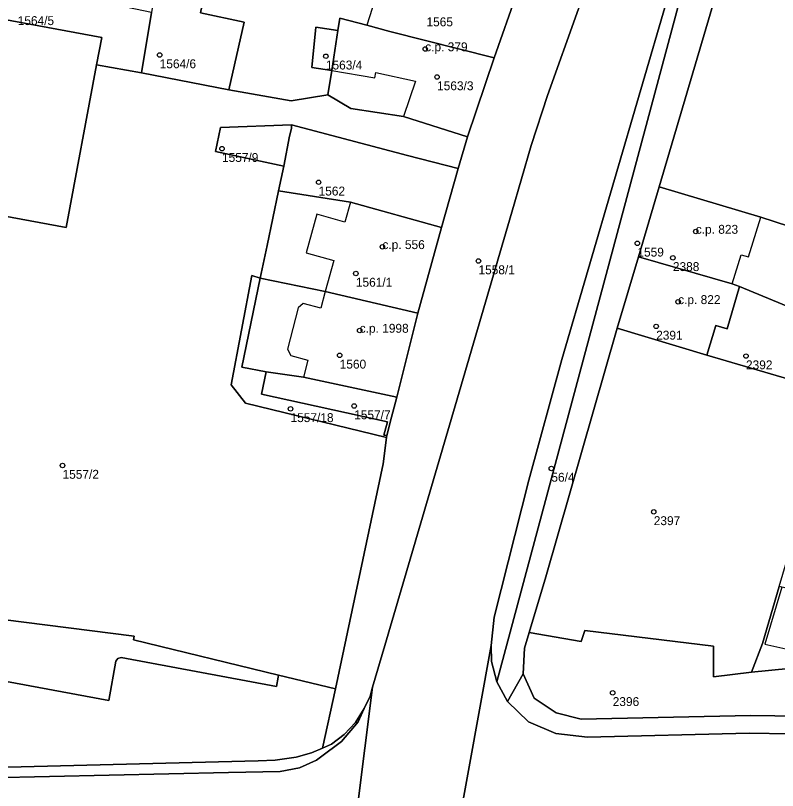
# Model space of a CAD drawing. Extents: x -878211 to -870363, y -1058464 to -1052522.
# Drawn here: x -874395.2 to -874309.6, y -1055839.2 to -1055752.2 of the extents above; entities that cross this region are included whole.
import ezdxf

# ---------------------------------------------------------------- set-up
doc = ezdxf.new("R2010")
doc.units = 0
for name, color, linetype in [('Vrstva 50', 7, 'Continuous'), ('Vrstva 51', 7, 'Continuous'), ('Vrstva 52', 7, 'Continuous')]:
    doc.layers.add(name, color=color, linetype=linetype)

msp = doc.modelspace()

# ---------------------------------------------------------------- linework, layer by layer
at = {"layer": 'Vrstva 50'}
for centre in [(-874349.19, -1055755.92994), (-874379.02, -1055756.59994), (-874360.35, -1055756.73994), (-874347.86, -1055759.06994), (-874372.02, -1055767.12994), (-874361.17, -1055770.89994), (-874318.8, -1055776.43994), (-874354, -1055778.15994), (-874325.36, -1055777.75994), (-874343.21, -1055779.74994), (-874321.37, -1055779.38994), (-874356.98, -1055781.14994), (-874320.78, -1055784.33994), (-874356.55, -1055787.55994), (-874323.25, -1055787.09994), (-874358.8, -1055790.34994), (-874313.16, -1055790.42994), (-874364.32, -1055796.35994), (-874357.17, -1055796.03994), (-874389.93, -1055802.72994), (-874335.02, -1055803.05994), (-874323.52, -1055807.93994), (-874328.13, -1055828.26994)]:
    msp.add_circle(centre, 0.25, dxfattribs=at)
at = {"layer": 'Vrstva 51'}
for points in [[(-874358.4, -1055908.83), (-874348.95, -1055859.78), (-874347.55, -1055852.55), (-874346.8, -1055850.64), (-874341.8, -1055822.95), (-874341.44, -1055819.77), (-874337.57, -1055804.37), (-874333.85, -1055790.81), (-874319.07, -1055740.23), (-874311.61, -1055713.64), (-874308.85, -1055703.48), (-874307.56, -1055698), (-874294.29, -1055636.87), (-874288.2, -1055609.2), (-874285.58, -1055599.24), (-874264.85, -1055534.19)], [(-874309.81, -1055665.26), (-874312.33, -1055677.63), (-874319.97, -1055711.17), (-874320.15, -1055711.92), (-874324.01, -1055728.17), (-874326.06, -1055735.08), (-874331.96, -1055751.4), (-874335.44, -1055761.16), (-874337.29, -1055766.78), (-874339.47, -1055774.28), (-874345.84, -1055796.02), (-874353.73, -1055822.95), (-874355.12, -1055827.65), (-874357.72, -1055848.51), (-874358.9, -1055857.81), (-874360.61, -1055866.7), (-874361.49, -1055876.64), (-874361.27, -1055878.32), (-874364.85, -1055898.64)], [(-874338.88, -1055749.53), (-874341.43, -1055756.93), (-874344.43, -1055765.79), (-874345.49, -1055769.35), (-874347.36, -1055775.99), (-874350.03, -1055785.62), (-874352.39, -1055795.04), (-874352.98, -1055797.28), (-874353.52, -1055799.35), (-874353.55, -1055799.58), (-874353.92, -1055802.54), (-874359.26, -1055827.83), (-874360.73, -1055834.49), (-874359.71, -1055834.04), (-874358.31, -1055832.94), (-874357.02, -1055831.59), (-874356.04, -1055830.04), (-874355.39, -1055828.63), (-874355.12, -1055827.65), (-874353.73, -1055822.95), (-874345.84, -1055796.02), (-874339.47, -1055774.28), (-874337.29, -1055766.78), (-874335.44, -1055761.16), (-874331.96, -1055751.4)], [(-874416.44, -1055817.51), (-874381.9, -1055821.89), (-874381.97, -1055822.33), (-874365.67, -1055826.3), (-874359.26, -1055827.83), (-874353.92, -1055802.54), (-874353.55, -1055799.58), (-874369.39, -1055795.73), (-874370.98, -1055793.66), (-874368.67, -1055781.38), (-874367.73, -1055781.66), (-874366.96, -1055777.99), (-874365.67, -1055771.88), (-874365.09, -1055769.1), (-874372.74, -1055767.44), (-874372.18, -1055764.75), (-874364.22, -1055764.44), (-874351.2, -1055767.9), (-874345.49, -1055769.35), (-874344.43, -1055765.79), (-874351.64, -1055763.51), (-874357.54, -1055762.62), (-874360.12, -1055761.09), (-874364.25, -1055761.75), (-874371.26, -1055760.51), (-874381.05, -1055758.61), (-874386.1, -1055757.71), (-874389.54, -1055776), (-874427.56, -1055768.93)], [(-874299.21, -1055833.03), (-874312.79, -1055832.82), (-874330.97, -1055833.25), (-874334.52, -1055832.84), (-874337.58, -1055831.53), (-874339.96, -1055829.23), (-874341.14, -1055827.03), (-874341.74, -1055824.76), (-874341.8, -1055822.95), (-874346.8, -1055850.64), (-874345.85, -1055849.13), (-874343.88, -1055847.07), (-874340.58, -1055845.1), (-874337.64, -1055844.35), (-874327.4, -1055843.59), (-874317.18, -1055842.79), (-874305.93, -1055842.85)], [(-874413.87, -1055837.08), (-874367.94, -1055835.9), (-874366.03, -1055835.83), (-874363.7, -1055835.52), (-874361.95, -1055835.03), (-874360.73, -1055834.49), (-874359.26, -1055827.83), (-874365.67, -1055826.3), (-874365.71, -1055826.5), (-874365.9, -1055827.57), (-874383.35, -1055824.31), (-874383.73, -1055824.41), (-874383.95, -1055824.7), (-874384.72, -1055829.12), (-874408.35, -1055824.76)], [(-874299.07, -1055831), (-874312.65, -1055830.83), (-874331.66, -1055831.24), (-874334.47, -1055830.52), (-874336.96, -1055828.87), (-874338.17, -1055826.15), (-874339.96, -1055829.23), (-874337.58, -1055831.53), (-874334.52, -1055832.84), (-874330.97, -1055833.25), (-874312.79, -1055832.82), (-874299.21, -1055833.03)], [(-874402.48, -1055848.14), (-874368.03, -1055847.22), (-874366.14, -1055847.55), (-874363.55, -1055848.74), (-874361.53, -1055850.33), (-874359.86, -1055852.76), (-874359.2, -1055854.63), (-874357.72, -1055848.51), (-874355.12, -1055827.65), (-874355.39, -1055828.63), (-874356.04, -1055830.04), (-874356.73, -1055831.52), (-874358.59, -1055833.74), (-874360.97, -1055835.5), (-874361.42, -1055835.84), (-874363.32, -1055836.69), (-874365.49, -1055837.13), (-874371.27, -1055837.24), (-874398.12, -1055837.83)], [(-874398.12, -1055837.83), (-874371.27, -1055837.24), (-874365.49, -1055837.13), (-874363.32, -1055836.69), (-874361.42, -1055835.84), (-874360.97, -1055835.5), (-874358.59, -1055833.74), (-874356.73, -1055831.52), (-874356.04, -1055830.04), (-874357.02, -1055831.59), (-874358.31, -1055832.94), (-874359.71, -1055834.04), (-874360.73, -1055834.49), (-874361.95, -1055835.03), (-874363.7, -1055835.52), (-874366.03, -1055835.83), (-874367.94, -1055835.9), (-874413.87, -1055837.08)]]:
    msp.add_lwpolyline(points, dxfattribs=at)
for points in [[(-874308.85, -1055703.48), (-874311.61, -1055713.64), (-874319.07, -1055740.23), (-874333.85, -1055790.81), (-874337.57, -1055804.37), (-874341.44, -1055819.77), (-874341.8, -1055822.95), (-874341.74, -1055824.76), (-874341.14, -1055827.03), (-874314.53, -1055727.77)], [(-874310.39, -1055727.78), (-874312.98, -1055727.27), (-874313.11, -1055728.02), (-874314.53, -1055727.77), (-874341.14, -1055827.03), (-874339.96, -1055829.23), (-874338.17, -1055826.15), (-874338.05, -1055823.26), (-874337.53, -1055821.51), (-874335.65, -1055815.23), (-874327.62, -1055787.31), (-874325.23, -1055779.27), (-874322.93, -1055771.43), (-874313.59, -1055739.82)], [(-874435.81, -1055745.33), (-874439.57, -1055744.63), (-874438.86, -1055740.68), (-874451.69, -1055738.33), (-874453.87, -1055750.15), (-874453.46, -1055750.23), (-874453.87, -1055752.75), (-874446.11, -1055754.16), (-874447.67, -1055762.56), (-874447.72, -1055762.78), (-874445.59, -1055763.17), (-874445.66, -1055763.54), (-874440.14, -1055764.57), (-874427.19, -1055766.97), (-874427.56, -1055768.93), (-874389.54, -1055776), (-874386.1, -1055757.71), (-874385.52, -1055754.64), (-874407.79, -1055750.51)], [(-874359, -1055753.83), (-874358.79, -1055752.45), (-874355.76, -1055753.25), (-874353.15, -1055753.95), (-874341.43, -1055756.93), (-874338.88, -1055749.53), (-874350.31, -1055745.62), (-874352.59, -1055744.89), (-874355.1, -1055744.09), (-874357.69, -1055743.16), (-874362.69, -1055741.49), (-874366.11, -1055740.35), (-874367.82, -1055746.07), (-874368.86, -1055749.87), (-874373.82, -1055749.03), (-874374.42, -1055751.87), (-874369.51, -1055752.9), (-874371.26, -1055760.51), (-874364.25, -1055761.75), (-874360.12, -1055761.09), (-874359.68, -1055758.36), (-874361.94, -1055758), (-874361.48, -1055753.48)], [(-874308.8, -1055743.97), (-874313.3, -1055739.89), (-874313.59, -1055739.82), (-874322.93, -1055771.43), (-874311.51, -1055774.81), (-874302.06, -1055777.88), (-874279.34, -1055784.53), (-874284.52, -1055777.51)], [(-874402.62, -1055746.91), (-874406.64, -1055746.26), (-874407.79, -1055750.51), (-874385.52, -1055754.64), (-874386.1, -1055757.71), (-874381.05, -1055758.61), (-874379.95, -1055751.82), (-874387.52, -1055750.23), (-874387.71, -1055750.25)], [(-874373.82, -1055749.03), (-874379.31, -1055747.94), (-874379.95, -1055751.82), (-874381.05, -1055758.61), (-874371.26, -1055760.51), (-874369.51, -1055752.9), (-874374.42, -1055751.87)], [(-874359.68, -1055758.36), (-874360.12, -1055761.09), (-874357.54, -1055762.62), (-874351.64, -1055763.51), (-874344.43, -1055765.79), (-874341.43, -1055756.93), (-874353.15, -1055753.95), (-874355.76, -1055753.25), (-874358.79, -1055752.45), (-874359, -1055753.83)], [(-874359, -1055753.83), (-874361.48, -1055753.48), (-874361.94, -1055758), (-874359.68, -1055758.36)], [(-874365.09, -1055769.1), (-874364.44, -1055765.74), (-874364.2, -1055764.87), (-874364.22, -1055764.44), (-874372.18, -1055764.75), (-874372.74, -1055767.44)], [(-874345.49, -1055769.35), (-874351.2, -1055767.9), (-874364.22, -1055764.44), (-874364.2, -1055764.87), (-874364.44, -1055765.74), (-874365.09, -1055769.1), (-874365.67, -1055771.88), (-874357.59, -1055773.15), (-874347.36, -1055775.99)], [(-874365.67, -1055771.88), (-874366.96, -1055777.99), (-874367.73, -1055781.66), (-874360.43, -1055783.16), (-874350.03, -1055785.62), (-874347.36, -1055775.99), (-874357.59, -1055773.15)], [(-874311.51, -1055774.81), (-874322.93, -1055771.43), (-874325.23, -1055779.27), (-874314.72, -1055782.33), (-874313.89, -1055782.6), (-874304.77, -1055786.4), (-874302.06, -1055777.88)], [(-874315.26, -1055787.38), (-874313.89, -1055782.6), (-874314.72, -1055782.33), (-874325.23, -1055779.27), (-874327.62, -1055787.31), (-874317.56, -1055790.32), (-874316.55, -1055787)], [(-874367.73, -1055781.66), (-874368.67, -1055781.38), (-874370.98, -1055793.66), (-874369.39, -1055795.73), (-874353.55, -1055799.58), (-874353.52, -1055799.35), (-874353.83, -1055799.31), (-874353.72, -1055798.91), (-874353.43, -1055797.82), (-874367.6, -1055794.72), (-874367.07, -1055792.19), (-874369.79, -1055791.69)], [(-874369.79, -1055791.69), (-874367.07, -1055792.19), (-874362.86, -1055792.79), (-874352.39, -1055795.04), (-874350.03, -1055785.62), (-874360.43, -1055783.16), (-874367.73, -1055781.66)], [(-874305.99, -1055790.24), (-874304.77, -1055786.4), (-874313.89, -1055782.6), (-874315.26, -1055787.38), (-874316.55, -1055787), (-874317.56, -1055790.32), (-874305.42, -1055793.87), (-874304.21, -1055790.91)], [(-874317.56, -1055790.32), (-874327.62, -1055787.31), (-874335.65, -1055815.23), (-874337.53, -1055821.51), (-874331.69, -1055822.52), (-874331.26, -1055821.28), (-874316.82, -1055823.02), (-874316.82, -1055826.49), (-874312.55, -1055825.94), (-874311.32, -1055822.74), (-874309.43, -1055816.34), (-874302.99, -1055794.66), (-874305.42, -1055793.87)], [(-874353.72, -1055798.91), (-874353.83, -1055799.31), (-874353.52, -1055799.35), (-874352.98, -1055797.28), (-874352.39, -1055795.04), (-874362.86, -1055792.79), (-874367.07, -1055792.19), (-874367.6, -1055794.72), (-874353.43, -1055797.82)], [(-874312.55, -1055825.94), (-874304.15, -1055825.13), (-874306.33, -1055823.85), (-874304.81, -1055817.32), (-874309.14, -1055816.4), (-874309.43, -1055816.34), (-874311.32, -1055822.74)], [(-874419.62, -1055826.03), (-874408.96, -1055828.13), (-874408.35, -1055824.76), (-874384.72, -1055829.12), (-874383.95, -1055824.7), (-874383.73, -1055824.41), (-874383.35, -1055824.31), (-874365.9, -1055827.57), (-874365.71, -1055826.5), (-874365.67, -1055826.3), (-874381.97, -1055822.33), (-874381.9, -1055821.89), (-874416.44, -1055817.51), (-874418.96, -1055822.72)], [(-874298.86, -1055825.06), (-874304.15, -1055825.13), (-874312.55, -1055825.94), (-874316.82, -1055826.49), (-874316.82, -1055823.02), (-874331.26, -1055821.28), (-874331.69, -1055822.52), (-874337.53, -1055821.51), (-874338.05, -1055823.26), (-874338.17, -1055826.15), (-874336.96, -1055828.87), (-874334.47, -1055830.52), (-874331.66, -1055831.24), (-874312.65, -1055830.83), (-874299.07, -1055831), (-874294.65, -1055831.31), (-874296.25, -1055828.97), (-874294.71, -1055828.97), (-874294.52, -1055822.49), (-874298.79, -1055822.34)]]:
    msp.add_lwpolyline(points, close=True, dxfattribs=at)
at = {"layer": 'Vrstva 52'}
for points in [[(-874386.1, -1055757.71), (-874385.52, -1055754.64), (-874407.79, -1055750.51), (-874435.81, -1055745.33), (-874439.57, -1055744.63), (-874438.86, -1055740.68), (-874451.69, -1055738.33), (-874453.87, -1055750.15), (-874453.46, -1055750.23), (-874453.87, -1055752.75), (-874446.11, -1055754.16), (-874447.67, -1055762.56), (-874447.72, -1055762.78), (-874445.59, -1055763.17), (-874445.66, -1055763.54), (-874440.14, -1055764.57), (-874427.19, -1055766.97), (-874427.56, -1055768.93), (-874389.54, -1055776)], [(-874354.86, -1055750.44), (-874355.76, -1055753.25), (-874353.15, -1055753.95), (-874341.43, -1055756.93), (-874338.88, -1055749.53), (-874350.31, -1055745.62), (-874351.73, -1055749.69), (-874352.83, -1055749.3), (-874353.42, -1055750.98)], [(-874359, -1055753.83), (-874359.68, -1055758.36), (-874354.85, -1055759.15), (-874354.73, -1055758.56), (-874350.29, -1055759.55), (-874351.64, -1055763.51), (-874344.43, -1055765.79), (-874341.43, -1055756.93), (-874353.15, -1055753.95), (-874355.76, -1055753.25), (-874358.79, -1055752.45)], [(-874325.23, -1055779.27), (-874314.72, -1055782.33), (-874313.7, -1055779.04), (-874312.89, -1055779.29), (-874311.51, -1055774.81), (-874322.93, -1055771.43)], [(-874347.36, -1055775.99), (-874357.59, -1055773.15), (-874358.23, -1055775.38), (-874361.37, -1055774.5), (-874362.57, -1055778.83), (-874359.47, -1055779.7), (-874360.43, -1055783.16), (-874350.03, -1055785.62)], [(-874315.26, -1055787.38), (-874313.89, -1055782.6), (-874314.72, -1055782.33), (-874325.23, -1055779.27), (-874327.62, -1055787.31), (-874317.56, -1055790.32), (-874316.55, -1055787)], [(-874360.91, -1055785.04), (-874362.91, -1055784.53), (-874363.45, -1055785), (-874364.65, -1055789.65), (-874364.28, -1055790.35), (-874362.38, -1055790.88), (-874362.86, -1055792.79), (-874352.39, -1055795.04), (-874350.03, -1055785.62), (-874360.43, -1055783.16)], [(-874311.03, -1055822.81), (-874306.33, -1055823.85), (-874304.81, -1055817.32), (-874309.14, -1055816.4)]]:
    msp.add_lwpolyline(points, close=True, dxfattribs=at)

# ---------------------------------------------------------------- texts
at = {"layer": 'Vrstva 50'}
for s, p in [('1564/5', (-874394.97, -1055753.239)), ('1565', (-874349.05, -1055753.379)), ('c.p. 379', (-874349.19, -1055756.179)), ('1564/6', (-874379.02, -1055758.089)), ('1563/4', (-874360.35, -1055758.229)), ('1563/3', (-874347.86, -1055760.559)), ('1557/9', (-874372.02, -1055768.619)), ('1562', (-874361.17, -1055772.389)), ('c.p. 823', (-874318.8, -1055776.69)), ('c.p. 556', (-874354, -1055778.409)), ('1559', (-874325.36, -1055779.249)), ('1558/1', (-874343.21, -1055781.239)), ('2388', (-874321.37, -1055780.879)), ('1561/1', (-874356.98, -1055782.639)), ('c.p. 822', (-874320.78, -1055784.59)), ('c.p. 1998', (-874356.55, -1055787.81)), ('2391', (-874323.25, -1055788.589)), ('1560', (-874358.8, -1055791.839)), ('2392', (-874313.16, -1055791.919)), ('1557/18', (-874364.32, -1055797.849)), ('1557/7', (-874357.17, -1055797.529)), ('1557/2', (-874389.93, -1055804.219)), ('56/4', (-874335.02, -1055804.549)), ('2397', (-874323.52, -1055809.429)), ('2396', (-874328.13, -1055829.759))]:
    msp.add_text(s, height=0.999996, dxfattribs=at).set_placement(p)

doc.saveas('drawing.dxf')
